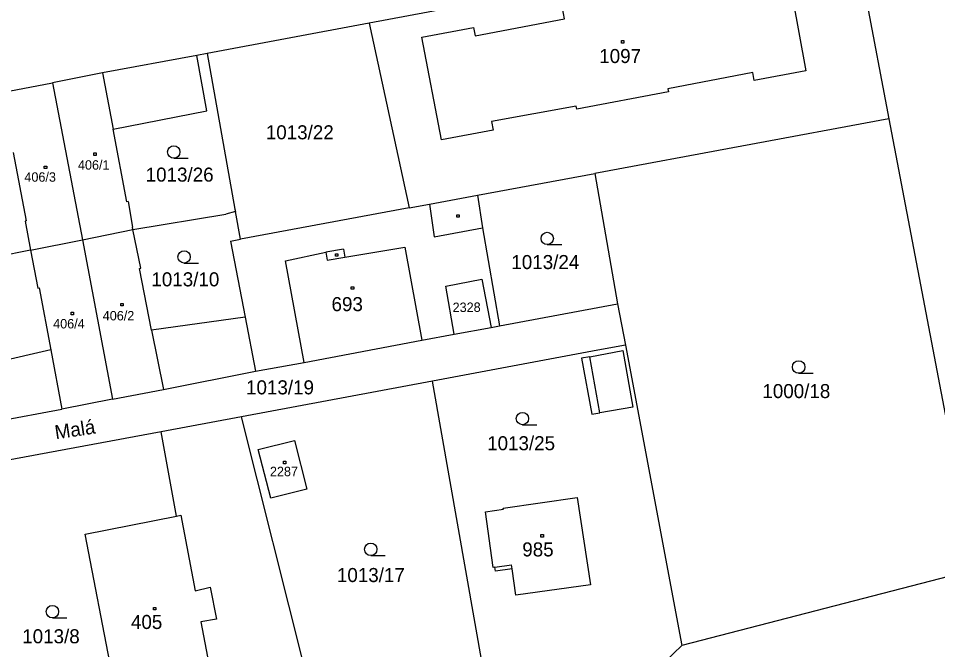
# Model space of a CAD drawing. Extents: x -795483 to -789093, y -1112258 to -1108741.
# Drawn here: x -791957.3 to -791846.2, y -1109871.8 to -1109795.4 of the extents above; entities that cross this region are included whole.
import ezdxf

# ---------------------------------------------------------------- set-up
doc = ezdxf.new("R2010")
doc.units = 0
for name, color, linetype in [('Vrstva 1', 7, 'Continuous'), ('Vrstva 14', 7, 'Continuous'), ('Vrstva 15', 7, 'Continuous'), ('Vrstva 2', 7, 'Continuous'), ('Vrstva 23', 7, 'Continuous'), ('Vrstva 25', 7, 'Continuous'), ('Vrstva 38', 7, 'Continuous')]:
    doc.layers.add(name, color=color, linetype=linetype)

msp = doc.modelspace()

# ---------------------------------------------------------------- linework, layer by layer
at = {"layer": 'Vrstva 1'}
for p, q in [((-791855.86, -1109787.6), (-791852.07, -1109807.54)), ((-791892.88, -1109791.84), (-791914.93, -1109795.98)), ((-791914.93, -1109795.98), (-791934.5, -1109799.64)), ((-791914.93, -1109795.98), (-791910.09, -1109818.33)), ((-791935.77, -1109799.9), (-791947.17, -1109802)), ((-791934.5, -1109799.64), (-791935.77, -1109799.9)), ((-791934.56, -1109806.57), (-791935.77, -1109799.9)), ((-791934.5, -1109799.64), (-791931.15, -1109818.48)), ((-791947.17, -1109802), (-791953.22, -1109803.19)), ((-791959.34, -1109804.37), (-791953.22, -1109803.19)), ((-791953.22, -1109803.19), (-791949.61, -1109822.2)), ((-791945.89, -1109808.82), (-791934.56, -1109806.57)), ((-791852.07, -1109807.54), (-791887.61, -1109814.15)), ((-791852.07, -1109807.54), (-791841.69, -1109862.1)), ((-791944.23, -1109817.58), (-791945.89, -1109808.82)), ((-791957.97, -1109811.62), (-791956.39, -1109819.89)), ((-791901.81, -1109816.79), (-791887.61, -1109814.15)), ((-791887.61, -1109814.15), (-791884.88, -1109829.93)), ((-791907.63, -1109817.87), (-791901.81, -1109816.79)), ((-791901.81, -1109816.79), (-791901.2, -1109820.72)), ((-791944.07, -1109817.55), (-791944.23, -1109817.58)), ((-791944.07, -1109817.55), (-791943.54, -1109820.66)), ((-791910.09, -1109818.33), (-791907.63, -1109817.87)), ((-791931.1, -1109818.77), (-791932.26, -1109819.08)), ((-791931.15, -1109818.48), (-791931.1, -1109818.77)), ((-791930.5, -1109822.12), (-791931.1, -1109818.77)), ((-791910.09, -1109818.33), (-791930.5, -1109822.12)), ((-791956.39, -1109819.89), (-791956.53, -1109819.92)), ((-791956.53, -1109819.92), (-791955.86, -1109823.46)), ((-791943.49, -1109820.96), (-791932.26, -1109819.08)), ((-791949.61, -1109822.2), (-791943.49, -1109820.96)), ((-791943.49, -1109820.96), (-791943.54, -1109820.66)), ((-791942.54, -1109825.62), (-791943.49, -1109820.96)), ((-791901.2, -1109820.72), (-791899.17, -1109832.6)), ((-791955.86, -1109823.46), (-791949.61, -1109822.2)), ((-791949.61, -1109822.2), (-791945.95, -1109841.48)), ((-791931.68, -1109822.34), (-791930.5, -1109822.12)), ((-791931.68, -1109822.34), (-791929.92, -1109831.54)), ((-791955.86, -1109823.46), (-791967.02, -1109825.63)), ((-791955.86, -1109823.46), (-791954.99, -1109828.04)), ((-791942.69, -1109825.65), (-791942.54, -1109825.62)), ((-791941.23, -1109833.12), (-791942.69, -1109825.65)), ((-791905.66, -1109827.81), (-791901.31, -1109826.96)), ((-791904.62, -1109833.61), (-791905.66, -1109827.81)), ((-791901.31, -1109826.96), (-791900.16, -1109832.78)), ((-791954.99, -1109828.04), (-791954.85, -1109828.01)), ((-791954.85, -1109828.01), (-791953.42, -1109835.49)), ((-791899.17, -1109832.6), (-791884.88, -1109829.93)), ((-791884.88, -1109829.93), (-791883.9, -1109834.92)), ((-791929.92, -1109831.54), (-791941.23, -1109833.12)), ((-791929.92, -1109831.54), (-791928.66, -1109838.09)), ((-791904.62, -1109833.61), (-791900.16, -1109832.78)), ((-791900.16, -1109832.78), (-791899.17, -1109832.6)), ((-791922.77, -1109837.04), (-791908.53, -1109834.34)), ((-791908.53, -1109834.34), (-791904.62, -1109833.61)), ((-791953.42, -1109835.49), (-791964.63, -1109838.06)), ((-791887.26, -1109835.54), (-791907.26, -1109839.28)), ((-791883.9, -1109834.92), (-791887.26, -1109835.54)), ((-791883.9, -1109834.92), (-791877.12, -1109871.28)), ((-791928.66, -1109838.09), (-791922.77, -1109837.04)), ((-791939.8, -1109840.29), (-791928.66, -1109838.09)), ((-791907.26, -1109839.28), (-791930.35, -1109843.6)), ((-791900.37, -1109878.36), (-791907.26, -1109839.28)), ((-791945.95, -1109841.48), (-791939.8, -1109840.29)), ((-791945.95, -1109841.48), (-791952.1, -1109842.67)), ((-791963.33, -1109844.8), (-791952.1, -1109842.67)), ((-791930.35, -1109843.6), (-791940.07, -1109845.41)), ((-791922.74, -1109873.93), (-791930.35, -1109843.6)), ((-791940.07, -1109845.41), (-791962.5, -1109849.6)), ((-791938.22, -1109855.62), (-791940.07, -1109845.41)), ((-791928.34, -1109847.55), (-791923.94, -1109846.46)), ((-791923.94, -1109846.46), (-791922.45, -1109852.34)), ((-791926.82, -1109853.45), (-791928.34, -1109847.55)), ((-791922.45, -1109852.34), (-791926.82, -1109853.45)), ((-791898.71, -1109854.64), (-791889.75, -1109853.36)), ((-791889.75, -1109853.36), (-791888.13, -1109863.92)), ((-791949.27, -1109857.79), (-791938.22, -1109855.62)), ((-791900.83, -1109855.11), (-791898.69, -1109854.8)), ((-791899.91, -1109861.82), (-791900.83, -1109855.11)), ((-791898.69, -1109854.8), (-791898.71, -1109854.64)), ((-791945.08, -1109879.54), (-791949.27, -1109857.79)), ((-791899.71, -1109861.79), (-791899.91, -1109861.82)), ((-791899.64, -1109862.29), (-791899.71, -1109861.79)), ((-791897.64, -1109862.01), (-791899.64, -1109862.29)), ((-791897.16, -1109865.19), (-791897.64, -1109862.01)), ((-791841.69, -1109862.1), (-791877.12, -1109871.28)), ((-791888.13, -1109863.92), (-791897.16, -1109865.19)), ((-791877.12, -1109871.28), (-791880.14, -1109874.2))]:
    msp.add_line(p, q, dxfattribs=at)
at = {"layer": 'Vrstva 2'}
for p, q in [((-791864.37, -1109789.23), (-791862.1, -1109801.75)), ((-791891.31, -1109795.47), (-791891.67, -1109793.52)), ((-791902.1, -1109797.52), (-791891.31, -1109795.47)), ((-791908.53, -1109797.65), (-791902.29, -1109796.48)), ((-791902.29, -1109796.48), (-791902.1, -1109797.52)), ((-791906.18, -1109810.1), (-791908.53, -1109797.65)), ((-791947.17, -1109802), (-791945.89, -1109808.82)), ((-791868.52, -1109801.95), (-791878.79, -1109803.9)), ((-791868.34, -1109802.93), (-791868.52, -1109801.95)), ((-791862.1, -1109801.75), (-791868.34, -1109802.93)), ((-791878.72, -1109804.29), (-791889.82, -1109806.39)), ((-791878.79, -1109803.9), (-791878.72, -1109804.29)), ((-791889.89, -1109806), (-791900.12, -1109807.89)), ((-791889.82, -1109806.39), (-791889.89, -1109806)), ((-791900.12, -1109807.89), (-791899.92, -1109808.92)), ((-791899.92, -1109808.92), (-791906.18, -1109810.1)), ((-791907.63, -1109817.87), (-791907.06, -1109821.82)), ((-791907.06, -1109821.82), (-791901.2, -1109820.72)), ((-791918.02, -1109823.34), (-791920.16, -1109823.7)), ((-791918.02, -1109823.34), (-791917.86, -1109824.29)), ((-791917.86, -1109824.29), (-791910.62, -1109823.07)), ((-791910.62, -1109823.07), (-791908.53, -1109834.34)), ((-791925.03, -1109824.73), (-791920.16, -1109823.7)), ((-791920.16, -1109823.7), (-791920, -1109824.64)), ((-791920, -1109824.64), (-791917.86, -1109824.29)), ((-791922.77, -1109837.04), (-791925.03, -1109824.73)), ((-791941.23, -1109833.12), (-791939.8, -1109840.29)), ((-791953.42, -1109835.49), (-791952.1, -1109842.67)), ((-791888.24, -1109836.33), (-791884.22, -1109835.58)), ((-791884.22, -1109835.58), (-791883.01, -1109842.42)), ((-791888.24, -1109836.33), (-791889.22, -1109836.51)), ((-791889.22, -1109836.51), (-791888, -1109843.27)), ((-791887.03, -1109843.11), (-791888.24, -1109836.33)), ((-791888, -1109843.27), (-791887.03, -1109843.11)), ((-791883.01, -1109842.42), (-791887.03, -1109843.11)), ((-791938.22, -1109855.62), (-791937.71, -1109855.52)), ((-791937.71, -1109855.52), (-791935.98, -1109864.68)), ((-791899.71, -1109861.79), (-791897.71, -1109861.52)), ((-791897.64, -1109862.01), (-791897.71, -1109861.52)), ((-791935.98, -1109864.68), (-791934.16, -1109864.2)), ((-791934.16, -1109864.2), (-791933.39, -1109868.09)), ((-791933.39, -1109868.09), (-791935.28, -1109868.4)), ((-791935.28, -1109868.4), (-791933.57, -1109877.44))]:
    msp.add_line(p, q, dxfattribs=at)
at = {"layer": 'Vrstva 23'}
for p, q in [((-791938.55, -1109812.31), (-791936.8, -1109812.31)), ((-791893.38, -1109822.77), (-791891.63, -1109822.77)), ((-791937.3, -1109825.01), (-791935.55, -1109825.01)), ((-791862.97, -1109838.33), (-791861.22, -1109838.33)), ((-791896.38, -1109844.57), (-791894.63, -1109844.57)), ((-791914.73, -1109860.39), (-791912.98, -1109860.39)), ((-791953.23, -1109867.93), (-791951.48, -1109867.93))]:
    msp.add_line(p, q, dxfattribs=at)
for centre in [(-791938.55, -1109811.56), (-791893.38, -1109822.02), (-791937.3, -1109824.26), (-791862.97, -1109837.58), (-791896.38, -1109843.82), (-791914.73, -1109859.64), (-791953.23, -1109867.18)]:
    msp.add_circle(centre, 0.75, dxfattribs=at)
at = {"layer": 'Vrstva 25'}
for p, q in [((-791884.41, -1109798.09), (-791884.11, -1109798.09)), ((-791884.41, -1109798.39), (-791884.41, -1109798.09)), ((-791884.11, -1109798.39), (-791884.41, -1109798.39)), ((-791884.11, -1109798.09), (-791884.11, -1109798.39)), ((-791948.23, -1109811.67), (-791947.93, -1109811.67)), ((-791948.23, -1109811.97), (-791948.23, -1109811.67)), ((-791947.93, -1109811.97), (-791948.23, -1109811.97)), ((-791947.93, -1109811.67), (-791947.93, -1109811.97)), ((-791954.21, -1109813.27), (-791953.91, -1109813.27)), ((-791954.21, -1109813.57), (-791954.21, -1109813.27)), ((-791953.91, -1109813.27), (-791953.91, -1109813.57)), ((-791953.91, -1109813.57), (-791954.21, -1109813.57)), ((-791904.33, -1109819.16), (-791904.03, -1109819.16)), ((-791904.33, -1109819.46), (-791904.33, -1109819.16)), ((-791904.03, -1109819.46), (-791904.33, -1109819.46)), ((-791904.03, -1109819.16), (-791904.03, -1109819.46)), ((-791918.99, -1109823.88), (-791918.69, -1109823.88)), ((-791918.99, -1109824.18), (-791918.99, -1109823.88)), ((-791918.69, -1109824.18), (-791918.99, -1109824.18)), ((-791918.69, -1109823.88), (-791918.69, -1109824.18)), ((-791917.09, -1109827.87), (-791916.79, -1109827.87)), ((-791917.09, -1109828.17), (-791917.09, -1109827.87)), ((-791916.79, -1109827.87), (-791916.79, -1109828.17)), ((-791916.79, -1109828.17), (-791917.09, -1109828.17)), ((-791944.97, -1109829.89), (-791944.67, -1109829.89)), ((-791944.97, -1109830.19), (-791944.97, -1109829.89)), ((-791944.67, -1109829.89), (-791944.67, -1109830.19)), ((-791950.97, -1109830.95), (-791950.67, -1109830.95)), ((-791950.97, -1109831.25), (-791950.97, -1109830.95)), ((-791950.67, -1109831.25), (-791950.97, -1109831.25)), ((-791950.67, -1109830.95), (-791950.67, -1109831.25)), ((-791944.67, -1109830.19), (-791944.97, -1109830.19)), ((-791925.28, -1109848.98), (-791924.98, -1109848.98)), ((-791925.28, -1109849.28), (-791925.28, -1109848.98)), ((-791924.98, -1109848.98), (-791924.98, -1109849.28)), ((-791924.98, -1109849.28), (-791925.28, -1109849.28)), ((-791894.15, -1109857.85), (-791893.85, -1109857.85)), ((-791894.15, -1109858.15), (-791894.15, -1109857.85)), ((-791893.85, -1109857.85), (-791893.85, -1109858.15)), ((-791893.85, -1109858.15), (-791894.15, -1109858.15)), ((-791941.01, -1109866.68), (-791940.71, -1109866.68)), ((-791941.01, -1109866.98), (-791941.01, -1109866.68)), ((-791940.71, -1109866.68), (-791940.71, -1109866.98)), ((-791940.71, -1109866.98), (-791941.01, -1109866.98))]:
    msp.add_line(p, q, dxfattribs=at)

# ---------------------------------------------------------------- texts
at = {"layer": 'Vrstva 14'}
for s, p in [('1013/22', (-791927.42, -1109810.03)), ('1013/26', (-791941.95, -1109815.15)), ('1013/24', (-791897.72, -1109825.73)), ('1013/10', (-791941.26, -1109827.82)), ('1013/19', (-791929.81, -1109840.89)), ('1000/18', (-791867.36, -1109841.34)), ('1013/25', (-791900.65, -1109847.65)), ('1013/17', (-791918.82, -1109863.6)), ('1013/8', (-791956.88, -1109871.01))]:
    msp.add_text(s, height=1.7, dxfattribs=at).set_placement(p)
msp.add_text('2328', height=1.14, rotation=0.3479, dxfattribs=at).set_placement((-791904.82, -1109830.93))
at = {"layer": 'Vrstva 15'}
for s, height, p in [('1097', 1.7, (-791887.09, -1109800.8)), ('406/1', 1.14, (-791950.14, -1109813.7)), ('406/3', 1.14, (-791956.62, -1109815.16)), ('693', 1.7, (-791919.47, -1109830.82)), ('406/2', 1.14, (-791947.14, -1109831.94)), ('406/4', 1.14, (-791953.14, -1109832.91)), ('2287', 1.14, (-791926.92, -1109850.79)), ('985', 1.7, (-791896.4, -1109860.5)), ('405', 1.7, (-791943.73, -1109869.28))]:
    msp.add_text(s, height=height, dxfattribs=at).set_placement(p)
at = {"layer": 'Vrstva 38'}
msp.add_text('Malá', height=1.7, rotation=8.5082, dxfattribs=at).set_placement((-791952.82, -1109846.34))

doc.saveas('drawing.dxf')
